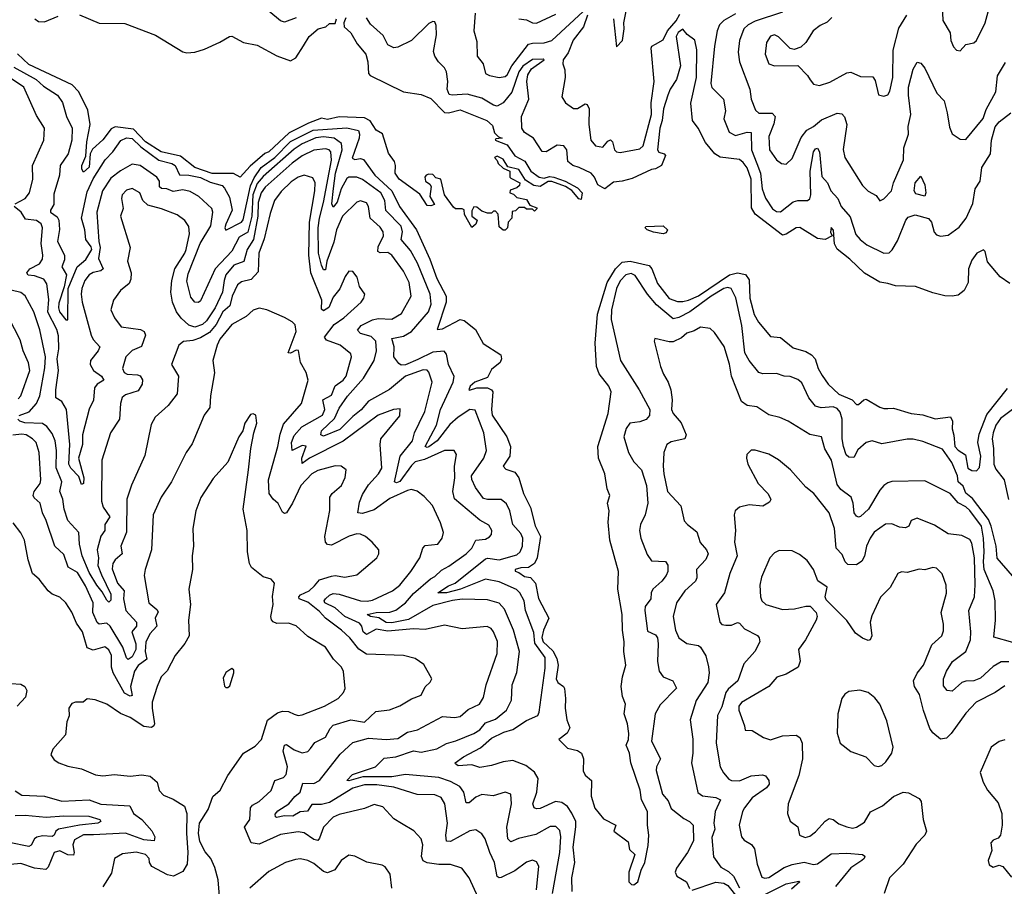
# Model space of a CAD drawing. Extents: x 1552033 to 1694788, y 811965 to 917215.
# Tile 339 of 632: x 1636169 to 1641212, y 883402 to 887841. Entities that reach past the tile are written whole.
import ezdxf

# ---------------------------------------------------------------- set-up
doc = ezdxf.new("R2010")
doc.units = 0

msp = doc.modelspace()

# ---------------------------------------------------------------- linework, layer by layer
at = {"layer": '0CON20XD'}
for points in [[(1641068.8, 887735), (1641114.3, 887825), (1641128.7, 887881.3), (1641179.4, 887955), (1641196.2, 887993.8), (1641200.3, 888025), (1641181.2, 888115), (1641185, 888131.9), (1641205, 888143.4), (1641255, 888127.1)], [(1637585, 887851.1), (1637525, 887828.1), (1637505, 887835.6), (1637395, 887925.4)], [(1636475, 887865.4), (1636575, 887823.8), (1636707.6, 887822.4), (1636865, 887761.5), (1637005, 887677.1), (1637025, 887672.2), (1637065, 887675.7), (1637115, 887690.8), (1637194.2, 887725.8), (1637244.1, 887755.9), (1637255, 887756.2), (1637314.2, 887724.2), (1637385, 887711.2), (1637485.8, 887655.8), (1637555, 887631.1), (1637583.6, 887646.4), (1637622.2, 887707.7), (1637650.8, 887755), (1637696.7, 887795), (1637736, 887804), (1637755, 887822.5), (1637785, 887822.5), (1637791.2, 887845)], [(1638500.9, 887875), (1638495.6, 887785), (1638509.5, 887729.5), (1638512.5, 887655), (1638542.5, 887615), (1638554, 887565), (1638575, 887555.8), (1638625, 887545.8), (1638655, 887550), (1638665, 887558.1), (1638689.1, 887605), (1638775, 887715.2), (1638795, 887721.6), (1638855, 887723.1), (1638895, 887734.3), (1639055, 887883.9)], [(1638725, 887845.7), (1638765, 887841.1), (1638795, 887825.8), (1638815, 887824.2), (1638915, 887869.5)], [(1639076.2, 887865), (1639057.3, 887805), (1639004.1, 887735.9), (1638977.7, 887672.3), (1638952.5, 887635), (1638950, 887615), (1638960.9, 887585), (1638962.5, 887545), (1638945.8, 887445.8), (1638963.8, 887415), (1639005.6, 887385.6), (1639025, 887385.6), (1639065, 887410.6), (1639075, 887407.5), (1639086.1, 887385), (1639083.8, 887305), (1639093.3, 887225), (1639118.6, 887195), (1639155, 887188.8), (1639181.4, 887218.6), (1639195, 887225.7), (1639205, 887215.8), (1639215.8, 887175), (1639225.2, 887165.2), (1639245, 887161.5), (1639345, 887180), (1639362.1, 887195), (1639404.7, 887355), (1639403.4, 887415), (1639418.8, 887525), (1639402.4, 887695), (1639406.5, 887705), (1639425, 887716.8), (1639465, 887738.5), (1639487, 887785), (1639530.6, 887835), (1639550.2, 887869.8)], [(1639209.5, 887845), (1639225, 887702.5), (1639255.7, 887734.3), (1639265.6, 887795), (1639262.9, 887825), (1639274.4, 887885)], [(1639835, 887871.8), (1639775, 887838), (1639752.4, 887815), (1639741.2, 887785), (1639727.5, 887705), (1639708.2, 887515), (1639714.7, 887494.7), (1639773.8, 887435), (1639783.1, 887375), (1639775.7, 887334.3), (1639803.3, 887265), (1639835, 887248.7), (1639895, 887265.2), (1639915, 887262.9), (1639916.2, 887175), (1639944.7, 887105.3), (1639962.9, 887055), (1639972, 886975), (1639988, 886928), (1640025, 886873.1), (1640045, 886858.7), (1640065, 886856.9), (1640130.9, 886909.1), (1640155, 886915.4), (1640204.4, 886915.6), (1640216.2, 886923.8), (1640220.4, 886945), (1640217.1, 887065), (1640234.6, 887165), (1640245, 887179.6), (1640255, 887182.6), (1640265.1, 887165.1), (1640277.5, 887037.5), (1640306, 887006), (1640322.7, 886965), (1640359.7, 886925), (1640376.2, 886885), (1640422.1, 886832.1), (1640451.8, 886741.8), (1640473.5, 886715), (1640508.1, 886688.1), (1640595, 886645.5), (1640622.9, 886647.1), (1640637.8, 886662.2), (1640665, 886707.8), (1640707.5, 886815), (1640719.3, 886829.3), (1640755, 886841.2), (1640822.9, 886822.9), (1640838.2, 886805), (1640853.4, 886753.4), (1640865, 886740), (1640885, 886732), (1640925, 886738), (1640980.8, 886779.2), (1641016.7, 886825), (1641050.5, 886899.5), (1641062.8, 886975), (1641088.3, 887015), (1641096.1, 887085), (1641141.5, 887155), (1641146.8, 887225), (1641165, 887292.1), (1641185, 887318.8), (1641246, 887364)], [(1640075, 887880), (1639935, 887833.9), (1639899.5, 887815), (1639877.1, 887795), (1639855.3, 887735), (1639848.7, 887675), (1639855.9, 887625), (1639908.7, 887485), (1639915.4, 887435), (1639937.5, 887377.5), (1639955, 887363.3), (1640022.9, 887362.9), (1640037.5, 887345), (1640031.7, 887308.3), (1640005, 887242.5), (1640009.6, 887175), (1640045, 887122.9), (1640070, 887105), (1640095, 887101.4), (1640125, 887130), (1640172.1, 887237.9), (1640201.1, 887275), (1640235, 887294.2), (1640275, 887328), (1640355, 887362.1), (1640379.3, 887359.3), (1640394.1, 887344.1), (1640405.9, 887305), (1640386.3, 887176.3), (1640395.5, 887135.5), (1640485, 886991.9), (1640515, 886962.9), (1640555, 886940.8), (1640575, 886914), (1640595, 886923.5), (1640633.6, 886965), (1640644.6, 887005), (1640695, 887123.8), (1640697.8, 887185), (1640721.9, 887255), (1640720, 887295), (1640733.6, 887355), (1640720.9, 887455), (1640721.7, 887495), (1640745, 887587.5), (1640765, 887623.3), (1640785, 887618), (1640805, 887592.9), (1640866.7, 887465), (1640903.1, 887425), (1640920, 887365), (1640930.5, 887290.5), (1640945, 887256.7), (1640985, 887230), (1641015, 887227.5), (1641104.2, 887335), (1641119.5, 887380.5), (1641168.1, 887471.9), (1641176.7, 887553.3), (1641218.3, 887621.7)], [(1640327.7, 887852.3), (1640305, 887827.9), (1640268.8, 887811.2), (1640232.9, 887785), (1640195, 887724.2), (1640169.8, 887700.2), (1640135, 887689.2), (1640115, 887694.2), (1640055, 887754.3), (1640035, 887764.4), (1640015, 887756.7), (1639993.8, 887725), (1639986.2, 887665), (1640005, 887615.8), (1640034.4, 887604.4), (1640155, 887606), (1640203.8, 887555), (1640217, 887533), (1640235, 887511.2), (1640265, 887503.8), (1640318.5, 887521.5), (1640405, 887569.2), (1640425, 887572.2), (1640475, 887550.9), (1640538.6, 887548.6), (1640550, 887530), (1640566.7, 887456.7), (1640595, 887448.8), (1640615, 887456.2), (1640625.6, 887475), (1640640.8, 887545), (1640643.1, 887685), (1640672.5, 887797.5), (1640712.2, 887865)], [(1640893.8, 887913.8), (1640897.1, 887837.1), (1640933.9, 887773.9), (1640938.8, 887735), (1640951.7, 887701.7), (1640966.7, 887685), (1640985, 887682.5), (1641015, 887713.8), (1641055, 887722.5), (1641068.8, 887735)], [(1637838.8, 887851.2), (1637828.6, 887825), (1637830, 887805), (1637865, 887774), (1637896.9, 887716.9), (1637941.1, 887665), (1637951.8, 887625), (1637955.6, 887565.6), (1637963.8, 887555), (1638135, 887472), (1638225, 887458.9), (1638275, 887437.8), (1638345, 887366.8), (1638365.5, 887364.5), (1638425, 887379.4), (1638561.2, 887325), (1638590, 887300), (1638601.2, 887261.2), (1638621.7, 887241.7), (1638640, 887235), (1638608.3, 887231.7), (1638603.3, 887225), (1638665, 887200), (1638704.8, 887144.8), (1638756.8, 887116.8), (1638786.4, 887065), (1638829.4, 887035), (1638855, 887030), (1638882, 887038), (1638904.2, 887035), (1638963.3, 887015), (1639025, 886980.9), (1639048.9, 886955), (1639045, 886920), (1639032.9, 886922.9), (1638996.2, 886966.2), (1638965, 886987.5), (1638895, 887012.4), (1638875, 887012.7), (1638835, 886986.6), (1638801.7, 886991.7), (1638759.7, 887019.7), (1638725, 887074), (1638668.3, 887088.3), (1638645, 887126.7), (1638615, 887142.5), (1638600, 887135), (1638615, 887120), (1638620, 887105), (1638645, 887080), (1638680, 887065), (1638680, 887035), (1638685, 887030), (1638730, 887005), (1638728.3, 886991.7), (1638715, 886980), (1638681.7, 886968.3), (1638680, 886955), (1638698.3, 886948.3), (1638715, 886930), (1638765, 886920), (1638781.7, 886891.7), (1638818.3, 886878.3), (1638818.3, 886871.7), (1638805, 886860), (1638795, 886870), (1638765, 886870), (1638755, 886880), (1638725, 886880), (1638708.3, 886861.7), (1638691.7, 886858.3), (1638690, 886825), (1638670, 886805), (1638667.5, 886775), (1638655, 886762.5), (1638645, 886762.5), (1638625, 886780), (1638620, 886845), (1638605, 886860), (1638595, 886860), (1638585, 886850), (1638565, 886850), (1638535, 886860), (1638510.7, 886880.7), (1638495, 886883.3), (1638485, 886862.5), (1638484.5, 886834.5), (1638511.2, 886815), (1638505, 886793.3), (1638485, 886777.5), (1638447.1, 886842.9), (1638445, 886867.1), (1638435, 886872.9), (1638401.7, 886871.7), (1638390.9, 886880.9), (1638343.8, 886945), (1638325, 887023.8), (1638300.9, 887030.9), (1638285, 887048), (1638265, 887050), (1638250, 887045), (1638243.3, 887035), (1638247.5, 887015), (1638269.5, 886999.5), (1638276.1, 886986.1), (1638270, 886935), (1638292.5, 886895), (1638275, 886888.6), (1638255, 886890), (1638217.4, 886947.4), (1638111.9, 887025), (1638091.4, 887055), (1638094, 887095), (1638089.2, 887115), (1638058.3, 887158.3), (1638026.2, 887256.2), (1637995.2, 887275.2), (1637963, 887323), (1637935, 887338), (1637805, 887343), (1637745, 887330), (1637715, 887336.2), (1637648.5, 887311.5), (1637548.6, 887261.4), (1637445, 887165.2), (1637425, 887156.2), (1637349.5, 887090.5), (1637297.5, 887035), (1637264.3, 887054.3), (1637155, 887053.2), (1637065.7, 887085), (1636992.9, 887142.9), (1636893.1, 887165), (1636812.7, 887215), (1636751.2, 887281.2), (1636657.9, 887292.1), (1636637.5, 887282.5), (1636595, 887226.4), (1636541.9, 887178.1), (1636530.4, 887155), (1636525, 887085.7), (1636495, 887060), (1636487.1, 887075), (1636486.7, 887095), (1636506.9, 887143.1), (1636512.2, 887215), (1636530.4, 887305), (1636518.5, 887378.5), (1636472.2, 887472.2), (1636437.4, 887507.4), (1636215, 887611.7), (1636156.7, 887666.7)], [(1636245.4, 887845), (1636265, 887831.8), (1636295, 887830.3), (1636365, 887859.5)], [(1641239.7, 886489.7), (1641191.2, 886525), (1641125, 886601.2), (1641113.9, 886653.9), (1641105, 886662.5), (1641072, 886645), (1641045, 886610), (1641028.9, 886565), (1641027.5, 886495), (1641006.3, 886453.7), (1640975, 886431.1), (1640945, 886424.7), (1640906.6, 886426.6), (1640845, 886441.4), (1640757.5, 886475), (1640655, 886478), (1640615, 886489.4), (1640575, 886497.3), (1640495, 886542.4), (1640421.2, 886615), (1640355.3, 886665.3), (1640342.4, 886692.4), (1640336.2, 886763.8), (1640325, 886776.7), (1640322.5, 886752.5), (1640330, 886735), (1640295, 886715.5), (1640255, 886720.9), (1640165, 886777.1), (1640145, 886774.6), (1640095, 886742.2), (1640075, 886737.8), (1639935.7, 886845), (1639916.8, 886876.8), (1639914.6, 887024.6), (1639895, 887083.2), (1639875, 887110.3), (1639855, 887124.7), (1639756.5, 887136.5), (1639728.9, 887155), (1639682.2, 887212.2), (1639644.4, 887285), (1639615.3, 887325), (1639606.9, 887413.1), (1639635.2, 887545.2), (1639637.5, 887687.5), (1639627, 887737), (1639587.5, 887765), (1639565, 887792.5), (1639541.4, 887775), (1639530.5, 887755), (1639553.1, 887605), (1639532.5, 887535), (1639500.4, 887485), (1639488.7, 887455), (1639466.9, 887385), (1639459.9, 887325), (1639447.5, 887285), (1639436.2, 887175), (1639443, 887163), (1639470.5, 887155), (1639475.9, 887145), (1639456.5, 887095), (1639425, 887076.7), (1639405, 887074.5), (1639305, 887027.9), (1639255, 887014), (1639210.4, 887009.6), (1639165, 886975.7), (1639129.2, 886995), (1639112.5, 887035), (1639095, 887055.8), (1639035, 887083.9), (1639001.4, 887095), (1638975.5, 887115), (1638971.1, 887175), (1638955.7, 887195), (1638921.9, 887198.1), (1638865.8, 887165), (1638845, 887166.7), (1638800.4, 887235), (1638755, 887263.1), (1638741, 887285), (1638739, 887345), (1638777.2, 887435), (1638766.8, 887525), (1638771.4, 887558.6), (1638790.7, 887589.3), (1638854.3, 887635), (1638849.5, 887639.5), (1638795, 887636.8), (1638745, 887602.5), (1638725, 887574), (1638689.4, 887470.6), (1638645.1, 887414.9), (1638615, 887398.5), (1638595, 887403.6), (1638535, 887439.8), (1638460.1, 887460.1), (1638383.9, 887453.9), (1638368.7, 887458.7), (1638358, 887485), (1638362.3, 887525), (1638355.6, 887575), (1638345.4, 887595.4), (1638314.2, 887625), (1638294.5, 887654.5), (1638287.8, 887677.8), (1638303.7, 887763.7), (1638302.4, 887812.4), (1638295, 887830), (1638285, 887831.9), (1638265, 887822.1), (1638175, 887735.3), (1638105, 887700.6), (1638085, 887696.9), (1638055, 887713.1), (1638029.8, 887759.8), (1637965, 887817.8), (1637945, 887851.4)], [(1636145, 886898.7), (1636196.9, 886925), (1636218.8, 886955), (1636236.1, 887025), (1636233.9, 887095), (1636292.7, 887225), (1636296.1, 887286.1), (1636255, 887350.8), (1636189.7, 887495), (1636015, 887611)], [(1636138.9, 887598.9), (1636252.5, 887535), (1636290.2, 887500.2), (1636361.8, 887455), (1636387.9, 887417.9), (1636408.9, 887345), (1636437.2, 887285), (1636435.9, 887224.1), (1636416.2, 887155), (1636376.4, 887095), (1636373, 887045), (1636342.7, 886947.3), (1636342.8, 886895), (1636326.7, 886865), (1636326.7, 886855), (1636361.1, 886831.1), (1636369.8, 886815), (1636372.7, 886767.3), (1636361.9, 886705), (1636399, 886635), (1636398.6, 886611.4), (1636384.5, 886575), (1636409, 886535), (1636397, 886473), (1636369.3, 886389.3)], [(1636369.3, 886389.3), (1636366.9, 886365), (1636372.3, 886345), (1636405, 886304.4), (1636415.4, 886304.6), (1636416.6, 886465), (1636462.7, 886575), (1636507.6, 886612.4), (1636537.8, 886665), (1636535, 886678.6), (1636507.9, 886715), (1636502.9, 886765), (1636486.1, 886825), (1636515, 886959.1), (1636545, 887026.3), (1636606.4, 887123.6), (1636645.5, 887164.5), (1636687.3, 887222.7), (1636715, 887235.6), (1636745, 887233.6), (1636789.5, 887189.5), (1636881.3, 887121.3), (1636948.5, 887105), (1636965, 887095.2), (1636986.5, 887046.5), (1637035, 887045.8), (1637095, 887033.8), (1637145, 887009.7), (1637205, 886991.4), (1637218.4, 886978.4), (1637243.1, 886933.1), (1637256.6, 886865), (1637224, 886794), (1637220, 886775), (1637225, 886762.9), (1637304.7, 886805), (1637314.1, 886815.9), (1637350.1, 886989.9), (1637369, 887031), (1637405, 887083.4), (1637475.9, 887135), (1637555, 887216.9), (1637671.9, 887275), (1637845, 887287.5), (1637903.7, 887273.7), (1637909.6, 887255), (1637906.8, 887235), (1637871.8, 887131.8), (1637885, 887125.8), (1637915, 887130.4), (1637928.9, 887125), (1637987.6, 887045), (1638074.4, 886965), (1638114.4, 886885), (1638201.9, 886765), (1638269.3, 886615), (1638306.1, 886515), (1638353.8, 886425), (1638353.5, 886395), (1638307.5, 886255), (1638335, 886258.7), (1638425, 886305.6), (1638445, 886301.1), (1638503.9, 886253.9), (1638542.4, 886182.4), (1638633.4, 886125), (1638637, 886105), (1638629.4, 886085), (1638585, 886048.9), (1638565, 886008.2), (1638499.1, 885985), (1638476.7, 885965), (1638468.8, 885945), (1638472.9, 885942.9), (1638510.6, 885955), (1638565, 885954.8), (1638585, 885945.8), (1638591.6, 885935), (1638584.8, 885844.8), (1638588.9, 885815), (1638663.1, 885705), (1638682.8, 885655), (1638678.6, 885605), (1638644.5, 885555), (1638658.3, 885538.3), (1638705, 885522.9), (1638725, 885494.5), (1638750, 885415), (1638785, 885342.2), (1638809.5, 885249.5), (1638835.7, 885195), (1638820, 885085), (1638805, 885056.3), (1638775, 885035.2), (1638735.9, 885034.1), (1638705.7, 885025), (1638705.8, 885015.8), (1638725, 885010.2), (1638755, 884989.8), (1638785, 884984.8), (1638810.8, 884955), (1638826.7, 884876.7), (1638879.4, 884775), (1638852, 884715), (1638842.9, 884677.1), (1638850.5, 884655), (1638899, 884609), (1638919.8, 884569.8), (1638926.6, 884535), (1638916.6, 884465), (1638925, 884445.9), (1638954.2, 884425), (1638958.7, 884415), (1638964.8, 884365), (1638962.2, 884315), (1638971, 884255), (1638986.5, 884213.5), (1638973.4, 884186.6), (1638930, 884155), (1638975, 884109.4), (1639025, 884098.1), (1639045.8, 884085), (1639055.8, 884055), (1639054.2, 883994.2), (1639065, 883972.5), (1639096.7, 883945), (1639096.4, 883863.6), (1639115, 883802.5), (1639158.3, 883748.3), (1639222.5, 883715), (1639212.5, 883685), (1639285, 883630), (1639291.7, 883591.7), (1639320, 883565), (1639289.1, 883475), (1639288.9, 883425), (1639302.3, 883412.3), (1639315, 883410.5), (1639334.6, 883425.4), (1639351.5, 883485), (1639371.5, 883525), (1639388.3, 883611.8), (1639391.8, 883665), (1639384.3, 883715), (1639384, 883785), (1639353.9, 883845), (1639347.4, 883895), (1639299.4, 884035), (1639292.3, 884085), (1639275.9, 884125), (1639287.1, 884155), (1639288.4, 884185), (1639281.2, 884235), (1639265.5, 884285), (1639271.1, 884335), (1639257.1, 884375), (1639249.2, 884425), (1639255.6, 884475), (1639272.5, 884535), (1639263.8, 884605), (1639265.6, 884654.4), (1639256.1, 884715), (1639255.3, 884795), (1639231.8, 884925), (1639236.5, 885015), (1639192.1, 885175), (1639182.4, 885267.6), (1639187.9, 885325), (1639179.1, 885365), (1639191.9, 885405), (1639177.7, 885437.7), (1639166.2, 885515), (1639134.2, 885595), (1639129.8, 885655), (1639182.7, 885825), (1639198.2, 885935), (1639186.2, 885965), (1639137.6, 886027.6), (1639122.3, 886065), (1639116.3, 886185), (1639127.7, 886332.3), (1639177.9, 886495), (1639220.8, 886565), (1639255, 886599.9), (1639295, 886604.9), (1639392.6, 886582.6), (1639406, 886566), (1639435, 886489.7), (1639495, 886413.1), (1639538.5, 886398.5), (1639565, 886397.5), (1639595, 886404.1), (1639645, 886427.3), (1639805, 886534.9), (1639845, 886544.2), (1639886.3, 886536.3), (1639905, 886508), (1639909.2, 886415), (1639931.3, 886331.3), (1639952.6, 886292.6), (1640015, 886217.8), (1640065, 886213.3), (1640130.1, 886160.1), (1640195, 886141.9), (1640225, 886124), (1640243.5, 886103.5), (1640258.7, 886055), (1640278.3, 886018.3), (1640310, 885975), (1640365, 885923.9), (1640432.5, 885895), (1640455, 885870), (1640465, 885870.8), (1640492, 885895), (1640505, 885897.3), (1640575, 885856.2), (1640595, 885849.1), (1640615, 885850.4), (1640645, 885851.8), (1640735, 885823.6), (1640795, 885817.3), (1640857.7, 885797.7), (1640936.3, 885806.3), (1640947.3, 885785), (1640944.6, 885745), (1640954, 885714), (1640958.4, 885655), (1640975, 885636.7), (1641012.9, 885612.9), (1641025, 885544.4), (1641045, 885531.4), (1641069.3, 885530.7), (1641085, 885547.5), (1641092.2, 885605), (1641076.4, 885675), (1641082.3, 885717.7), (1641121.7, 885818.3), (1641227.6, 885952.4)], [(1638998.4, 883375), (1638996, 883445), (1639012.8, 883525), (1639003.5, 883603.5), (1639017.2, 883707.2), (1639016.4, 883735), (1638997.3, 883777.3), (1638975, 883810.9), (1638945, 883831.4), (1638912.6, 883837.4), (1638835, 883801.5), (1638815, 883798.9), (1638804.1, 883804.1), (1638797.7, 883825), (1638818.2, 883885), (1638823.6, 883955), (1638806.3, 883986.3), (1638761, 884021), (1638695, 884046.1), (1638645, 884040.7), (1638585, 884021.2), (1638525, 884011.5), (1638483.9, 884023.9), (1638415, 884019.6), (1638400.3, 884030.3), (1638399.4, 884035), (1638441.5, 884065), (1638529, 884111), (1638585, 884160.7), (1638648.6, 884191.4), (1638695, 884205.5), (1638765, 884252.1), (1638822, 884278), (1638829.3, 884295), (1638859.5, 884519.5), (1638860, 884575), (1638807.2, 884647.2), (1638801.7, 884701.7), (1638760, 884815), (1638751.8, 884865), (1638730, 884905), (1638712.5, 884922.5), (1638625, 884962.4), (1638555, 884974.8), (1638426.1, 884925), (1638355, 884905.3), (1638310.8, 884905), (1638365, 884940.8), (1638399.2, 884955), (1638555, 885079.6), (1638566.7, 885083.3), (1638625, 885075.2), (1638715, 885100.9), (1638731.8, 885115), (1638744.7, 885145), (1638745, 885186), (1638735, 885209.5), (1638695.3, 885255), (1638678.6, 885325), (1638662.1, 885362.1), (1638635, 885384.1), (1638565, 885383.3), (1638545, 885389.2), (1638503.9, 885445), (1638485, 885486), (1638482, 885505), (1638545.8, 885595), (1638560, 885635), (1638546.6, 885725), (1638501.2, 885841.2), (1638475, 885844.1), (1638415, 885804.7), (1638371.5, 885768.5), (1638306.3, 885685), (1638265, 885653.8), (1638255, 885649.3), (1638245.6, 885655), (1638303.1, 885765), (1638324.8, 885845), (1638389.4, 885985), (1638394.2, 886014.2), (1638365, 886076), (1638355, 886128), (1638343.7, 886143.7), (1638285, 886137.6), (1638208.4, 886101.6), (1638145, 886074), (1638122.3, 886072.3), (1638110, 886080), (1638084.4, 886114.4), (1638087.5, 886165), (1638075, 886208), (1638135, 886219.8), (1638175, 886244.3), (1638263.2, 886345), (1638276.2, 886385), (1638271.1, 886435), (1638206.3, 886595), (1638169.9, 886659.9), (1638123.2, 886715), (1638129.8, 886755), (1638123.3, 886783.3), (1638044, 886864), (1638039.1, 886915), (1638018.1, 886955), (1637925, 887023.2), (1637895, 887033.9), (1637855, 887034.2), (1637845, 887027.3), (1637814.9, 886975), (1637795, 886906), (1637775, 886880.5), (1637767.7, 886897.7), (1637776.6, 886976.6), (1637787.1, 887055), (1637820.6, 887175), (1637817.7, 887207.7), (1637779.1, 887235), (1637725, 887241.6), (1637685, 887236.1), (1637615, 887206.2), (1637575, 887178.7), (1637415, 887038.9), (1637385, 887001.7), (1637362.5, 886945), (1637357.9, 886835), (1637337.7, 886752.3), (1637292.1, 886727.9), (1637255, 886655.3), (1637170, 886565), (1637095, 886400.6), (1637085, 886393.3), (1637065, 886394.4), (1637045, 886420), (1637025, 886502.5), (1637030.8, 886539.2), (1637092.9, 886695), (1637146.9, 886785), (1637157.5, 886855), (1637152.9, 886875), (1637086.7, 886935), (1637041.5, 886961.5), (1637005, 886969.2), (1636955, 886962), (1636923.1, 886975), (1636895, 886977.3), (1636884.8, 886985), (1636884.2, 887015), (1636871.5, 887035), (1636785, 887095.3), (1636745, 887102), (1636685, 887067.9), (1636635, 887028.8), (1636592.2, 886965), (1636563.6, 886855), (1636573.5, 886705), (1636581.6, 886675), (1636572.4, 886617.6), (1636596.6, 886565), (1636584.8, 886555.2), (1636545, 886546.5), (1636525, 886534.7), (1636501.6, 886505), (1636487.5, 886465), (1636483.8, 886435), (1636488.8, 886395), (1636534.8, 886224.8), (1636545, 886203.5), (1636579.6, 886165), (1636571.1, 886145), (1636532.2, 886095), (1636528.8, 886075), (1636547.1, 886045), (1636587.8, 886015), (1636599.2, 885995), (1636565.5, 885975), (1636552.2, 885955), (1636547, 885893), (1636523.7, 885846.3), (1636490.9, 885715), (1636491, 885665), (1636470.7, 885595), (1636497.6, 885495), (1636496.3, 885465), (1636485, 885460), (1636470.8, 885500.8), (1636430.4, 885545), (1636420.3, 885565), (1636425.4, 885664.6), (1636408.1, 885845), (1636384.6, 885885), (1636353.3, 885905), (1636353.9, 885945), (1636367, 886045), (1636361.1, 886105), (1636368.4, 886155), (1636367.2, 886222.8), (1636358.1, 886255), (1636313.4, 886343.4), (1636318.4, 886408.4), (1636308.1, 886488.1), (1636291.8, 886511.8), (1636245, 886528.8), (1636212, 886532), (1636204.7, 886544.7), (1636220, 886565), (1636269.9, 886590.1), (1636285.3, 886615), (1636288, 886635), (1636278.1, 886695), (1636286.3, 886775), (1636278.7, 886795), (1636255, 886812), (1636198.8, 886818.8), (1636177, 886855), (1636140.3, 886885)], [(1638898.3, 883365), (1638935.7, 883575), (1638940.8, 883655), (1638935, 883687.5), (1638915, 883708.8), (1638885, 883708.2), (1638811.8, 883668.2), (1638723.2, 883646.8), (1638685, 883629.4), (1638668.9, 883645), (1638664.6, 883705), (1638688.5, 883825), (1638684.2, 883874.2), (1638655, 883884.4), (1638594.6, 883865.4), (1638535, 883871.8), (1638505, 883858.8), (1638470.3, 883830.3), (1638455, 883829.2), (1638443.3, 883885), (1638423, 883913), (1638375, 883938.7), (1638315, 883959.5), (1638145, 883975.7), (1638075, 883962.3), (1637926.1, 883963.9), (1637855, 883942.3), (1637844.5, 883945), (1637873.5, 883975), (1637991.1, 884015), (1638035, 884058.8), (1638095, 884065.2), (1638185, 884095.9), (1638225, 884090.2), (1638305, 884106.7), (1638355, 884133.8), (1638403.3, 884146.7), (1638495, 884184.3), (1638525, 884203.5), (1638555, 884239.5), (1638605, 884257.9), (1638662.7, 884305), (1638687.1, 884355), (1638690.9, 884435), (1638715, 884496.7), (1638728.1, 884605), (1638697.5, 884715), (1638652.2, 884822.2), (1638625, 884853.2), (1638565, 884869.4), (1638435, 884872.5), (1638386.1, 884866.1), (1638285, 884841.1), (1638160.2, 884769.8), (1638075, 884751.5), (1638045, 884754), (1638007.7, 884777.7), (1637965, 884784.8), (1637949.2, 884795), (1637995, 884805.7), (1638065, 884807.3), (1638095, 884816.3), (1638144.7, 884855), (1638185, 884901.9), (1638272.5, 884977.5), (1638295, 884989.1), (1638328.4, 885021.6), (1638367.5, 885042.5), (1638454.8, 885105.2), (1638483.8, 885135), (1638505, 885175.5), (1638555, 885180.9), (1638575, 885191.9), (1638585.5, 885205), (1638587.3, 885225), (1638571.7, 885251.7), (1638525, 885278.5), (1638396.4, 885386.4), (1638387, 885425), (1638397.4, 885495), (1638395.3, 885555), (1638405.5, 885615), (1638394.5, 885634.5), (1638345, 885635.3), (1638241.3, 885588.7), (1638195, 885576.7), (1638175, 885558.5), (1638115, 885475.7), (1638099.4, 885469.4), (1638089.1, 885475), (1638117.2, 885605), (1638181.2, 885685), (1638190.8, 885725), (1638215.5, 885775.5), (1638244.3, 885835), (1638280.9, 885985), (1638265, 886035.6), (1638255, 886046.2), (1638235, 886048.6), (1638145, 886016.1), (1638062.1, 885947.9), (1637955, 885888), (1637917.1, 885842.9), (1637875, 885809.4), (1637808.5, 885741.5), (1637725, 885708.2), (1637711.3, 885715), (1637714.7, 885735), (1637781.8, 885798.2), (1637805, 885850.9), (1637847.7, 885912.3), (1637929, 886005), (1637983.9, 886095), (1637996.1, 886145), (1637992.9, 886195), (1637968.9, 886218.9), (1637914.6, 886234.6), (1637899.6, 886250.4), (1637918.2, 886275), (1637975, 886303.6), (1638005, 886310), (1638075, 886306.6), (1638125, 886336.7), (1638174.6, 886425), (1638162.9, 886495), (1638135, 886553.6), (1638075, 886635.4), (1638055, 886648.8), (1638015, 886646.7), (1638003.5, 886653.5), (1638005, 886677.8), (1638031.8, 886735), (1638030.3, 886755), (1638015, 886778.9), (1637963.4, 886825), (1637955.3, 886885.3), (1637945, 886902.9), (1637915, 886913.1), (1637895, 886906.9), (1637821.8, 886835), (1637790.8, 886765), (1637777.8, 886702.2), (1637741.5, 886605), (1637735, 886560), (1637725, 886560), (1637713.8, 886583.8), (1637699, 886645), (1637698.1, 886775), (1637704.5, 886825.5), (1637725, 886905.6), (1637765, 887121.4), (1637762.5, 887165), (1637753.8, 887175), (1637735, 887180.7), (1637675, 887173.2), (1637615, 887144.8), (1637565, 887107.1), (1637426.1, 886983.9), (1637405.7, 886955), (1637390.1, 886905), (1637388.5, 886835), (1637366.9, 886715), (1637334.2, 886665), (1637316.4, 886603.6), (1637265, 886583.6), (1637224.9, 886535.1), (1637215.2, 886505), (1637208.2, 886445), (1637169.3, 886365), (1637125, 886299.5), (1637105, 886280), (1637065, 886266.5), (1637035.8, 886275.8), (1636995, 886312.1), (1636971.9, 886345), (1636952.2, 886395), (1636943, 886445), (1636947.7, 886505), (1636962.8, 886565), (1637014.4, 886645), (1637020.8, 886665), (1637039.2, 886745), (1637035, 886782.5), (1637013.7, 886813.6), (1636975, 886841.5), (1636895, 886872.1), (1636825, 886890.9), (1636800, 886915), (1636784.4, 886955), (1636745, 886976.2), (1636715, 886968.8), (1636692.7, 886945), (1636690, 886925), (1636697.9, 886875), (1636685.5, 886834.5), (1636735.3, 886675), (1636720.9, 886605), (1636738.9, 886545), (1636737.6, 886512.4), (1636729.7, 886490.2), (1636685.6, 886455), (1636648.5, 886405), (1636635.6, 886355), (1636655, 886314.2), (1636688.9, 886268.9), (1636788, 886255), (1636806.7, 886245), (1636812.9, 886225), (1636792.9, 886167.1), (1636745, 886146.2), (1636713.1, 886115), (1636695.6, 886055), (1636704.4, 886035), (1636720, 886025), (1636772.8, 886022.8), (1636786.3, 886016.3), (1636796.9, 885996.9), (1636795.8, 885974.2), (1636775, 885941.1), (1636710, 885920), (1636694, 885906), (1636685.7, 885875), (1636679.7, 885795), (1636633.6, 885725), (1636588.9, 885585), (1636587.7, 885375), (1636596.2, 885345), (1636630.3, 885295), (1636605.3, 885255), (1636604.3, 885225), (1636585, 885195.4), (1636564.9, 885125.1), (1636572.2, 885085), (1636568.8, 885045), (1636587.9, 884997.9), (1636635, 884898.5), (1636635, 884867.5), (1636625, 884858.5), (1636615, 884868), (1636591.5, 884911.5), (1636563.3, 884945), (1636525, 885009.5), (1636488, 885095), (1636475.6, 885155), (1636471.8, 885215), (1636415.8, 885275.8), (1636396.9, 885335), (1636389.6, 885385), (1636373.8, 885425), (1636384.2, 885475), (1636355.9, 885545.9), (1636357.7, 885635), (1636350.4, 885685), (1636335, 885721.1), (1636307.7, 885757.7), (1636285, 885773), (1636195, 885776.5), (1636168.8, 885785), (1636158.5, 885795)], [(1638815.8, 883385), (1638826.9, 883505), (1638815, 883527.1), (1638795, 883536.5), (1638765, 883526.2), (1638705, 883481.9), (1638635, 883447.7), (1638625, 883445.6), (1638615, 883452), (1638601.4, 883525), (1638576, 883576), (1638552.3, 883645), (1638535, 883670.6), (1638505, 883691.5), (1638475, 883686.7), (1638375, 883632.4), (1638355, 883634.2), (1638352.2, 883665), (1638359.7, 883725), (1638346.7, 883825), (1638326.9, 883856.9), (1638295, 883871.5), (1638205, 883873.3), (1638085, 883911), (1637997.9, 883922.1), (1637935, 883922.7), (1637875, 883904.9), (1637755, 883832.2), (1637715, 883821.3), (1637665, 883821.5), (1637642, 883788), (1637605, 883783.2), (1637567.7, 883762.3), (1637525, 883762.8), (1637484.7, 883754.7), (1637478.1, 883758.1), (1637477.6, 883772.4), (1637490.4, 883789.6), (1637547.2, 883825), (1637577.4, 883862.6), (1637604.7, 883885), (1637618.6, 883931.4), (1637675, 883929.1), (1637704.5, 883945), (1637810.8, 884079.1), (1637875, 884139.6), (1637955, 884160.5), (1638045.2, 884154.8), (1638105, 884158.8), (1638155, 884191.6), (1638206.6, 884203.4), (1638335, 884271.5), (1638395, 884267.5), (1638425, 884272.8), (1638465, 884308.5), (1638523.3, 884335), (1638545, 884370), (1638558.6, 884435), (1638614.7, 884595), (1638615.7, 884655.7), (1638596.1, 884706.1), (1638583.2, 884723.2), (1638562.4, 884732.4), (1638435, 884721.1), (1638345, 884740.4), (1638245, 884717.2), (1638185, 884721.8), (1638055, 884709.5), (1637995, 884720.2), (1637945, 884692.8), (1637928.1, 884705), (1637920.4, 884735), (1637909.4, 884749.4), (1637833.3, 884785), (1637785, 884828.1), (1637732.2, 884855), (1637728.2, 884865), (1637735.4, 884875), (1637755.6, 884894.4), (1637775, 884901.9), (1637805, 884898.3), (1637914.3, 884865), (1637947.6, 884862.4), (1637975, 884868.8), (1638077.8, 884915), (1638115, 884944.6), (1638172.2, 885015), (1638218.9, 885085), (1638233.3, 885135), (1638245, 885147.9), (1638310.8, 885155), (1638333.3, 885185), (1638339.1, 885215), (1638323.6, 885265), (1638283.5, 885353.5), (1638239.8, 885399.8), (1638205, 885425.6), (1638175, 885434.5), (1638155, 885429.6), (1638065, 885388), (1637985, 885331), (1637925, 885311.8), (1637900, 885315), (1637909.8, 885370.2), (1637925, 885409.5), (1637955, 885458.2), (1638005.9, 885515), (1638022.8, 885545), (1638015.4, 885665.4), (1638019.2, 885695), (1638115, 885812.5), (1638117.3, 885847.3), (1638083.3, 885845), (1638004.8, 885815.2), (1637825, 885682.2), (1637653.8, 885596.2), (1637615, 885568.9), (1637613, 885595), (1637636.1, 885656.1), (1637615, 885660), (1637565, 885634.3), (1637560.4, 885675), (1637575, 885712), (1637614.3, 885755.7), (1637720.5, 885815), (1637730.8, 885845), (1637720.8, 885895), (1637765, 885918), (1637784.4, 885965.6), (1637825.8, 885994.2), (1637840.6, 886015), (1637867.7, 886115), (1637865, 886130), (1637810, 886175), (1637739.5, 886199.5), (1637730, 886215), (1637780.2, 886279.8), (1637828.9, 886315), (1637917.1, 886395), (1637932, 886415), (1637936.7, 886435), (1637910, 886475), (1637897.7, 886522.3), (1637875, 886551.2), (1637855, 886553.3), (1637835, 886526.7), (1637807.6, 886462.4), (1637775, 886419.4), (1637752.1, 886367.9), (1637725, 886350), (1637715, 886359.2), (1637716.9, 886405), (1637660.4, 886545), (1637649.9, 886635), (1637653.8, 886805), (1637680.5, 886965), (1637682.1, 887005), (1637670.7, 887030.7), (1637625, 887044.7), (1637595, 887034.8), (1637559.6, 887010.4), (1637508.2, 886961.8), (1637473.7, 886915), (1637451.2, 886848.8), (1637420.5, 886719.5), (1637394.3, 886645), (1637390.6, 886549.4), (1637355, 886510.7), (1637305, 886498.2), (1637285, 886482.7), (1637257.4, 886425), (1637245.2, 886375), (1637209.6, 886345), (1637175, 886280.2), (1637140.1, 886239.9), (1637095, 886211), (1637055, 886198.3), (1637007.3, 886192.7), (1636984.2, 886175), (1636946, 886075), (1636982.2, 886015), (1636975.7, 885924.3), (1636930, 885865), (1636862.5, 885805), (1636842.6, 885767.4), (1636810.3, 885609.7), (1636742.2, 885457.8), (1636717.9, 885385), (1636716.5, 885216.5)], [(1640805, 886936.7), (1640758.8, 886948.8), (1640749.4, 886965), (1640755, 887006.2), (1640785, 887040), (1640805.5, 886995), (1640810.8, 886955), (1640805, 886936.7)], [(1639465, 886744.4), (1639415, 886752.5), (1639383.3, 886765), (1639372.9, 886775), (1639375, 886782.5), (1639465, 886784.6), (1639486.2, 886765), (1639480, 886750), (1639465, 886744.4)], [(1641253.5, 884993.5), (1641175, 885083.3), (1641170.5, 885145), (1641145, 885246.8), (1641130.6, 885280.6), (1641048.9, 885388.9), (1641015.7, 885415.7), (1641001.8, 885451.8), (1640975.9, 885475), (1640972.7, 885505), (1640942.5, 885572.5), (1640895, 885642.2), (1640795, 885681.1), (1640745, 885692.9), (1640715, 885692.5), (1640585, 885668.8), (1640535, 885684.5), (1640505, 885675.4), (1640461.9, 885638.1), (1640440.9, 885599.1), (1640415, 885600), (1640402.1, 885612.1), (1640388.4, 885655), (1640381.7, 885695), (1640381.1, 885795), (1640370.5, 885830.5), (1640355, 885850), (1640335, 885858.9), (1640273.7, 885853.7), (1640245, 885861.5), (1640210.7, 885905), (1640175, 885980.6), (1640155, 885998.2), (1640115, 886014.5), (1640085, 886016.2), (1640045, 886029.6), (1639975, 886028), (1639954.7, 886034.8), (1639905, 886095.7), (1639883.4, 886135), (1639867.6, 886275), (1639836, 886416), (1639813.1, 886465), (1639795, 886470), (1639775, 886464.1), (1639711, 886425), (1639602, 886345), (1639545, 886316), (1639515, 886309.3), (1639430.1, 886380.1), (1639385, 886434.6), (1639321.7, 886531.8), (1639300.9, 886540.9), (1639273.9, 886533.9), (1639245, 886504), (1639224.8, 886465), (1639200.2, 886355), (1639198.9, 886305), (1639245.3, 886095.3), (1639341.5, 885945), (1639396.7, 885845), (1639395, 885813.3), (1639377.2, 885792.8), (1639345, 885781.1), (1639293.8, 885775), (1639275, 885746.7), (1639263.6, 885705), (1639287.5, 885625), (1639315, 885576.9), (1639353.6, 885535), (1639378.8, 885455), (1639385.7, 885364.3), (1639372.7, 885305), (1639348.6, 885255), (1639342.9, 885225), (1639349.7, 885185), (1639382.4, 885102.4), (1639405, 885069.6), (1639475.7, 885065.7), (1639487.8, 885047.8), (1639487.9, 885015), (1639480, 884995), (1639458.5, 884965), (1639412.2, 884925), (1639403.5, 884905), (1639401.3, 884875), (1639372.9, 884835), (1639370, 884815), (1639385, 884710), (1639425, 884691.2), (1639435.4, 884675), (1639439.7, 884645), (1639436.2, 884553.8), (1639443.8, 884505), (1639465, 884475.5), (1639513.8, 884455), (1639532.5, 884417.5), (1639448.8, 884331.2), (1639423.1, 884285), (1639405.4, 884145.4), (1639451.5, 884055), (1639430.7, 884015), (1639428.7, 883995), (1639461.8, 883875), (1639490.6, 883840.6), (1639505, 883801.1), (1639570.4, 883750.4), (1639600, 883735)], [(1636165.8, 885814.2), (1636216.9, 885833.1), (1636254.8, 885875), (1636271, 885915), (1636297.7, 886057.7), (1636301.3, 886115), (1636272.3, 886252.3), (1636240.3, 886345), (1636197.4, 886427.4), (1636174.8, 886444.8), (1636125, 886455.8)], [(1637658.3, 884108.3), (1637680.8, 884139.3), (1637735, 884167.1), (1637758.6, 884211.4), (1637775, 884228.4), (1637865, 884255.3), (1637935, 884242.9), (1637992.7, 884297.3), (1638063.6, 884306.4), (1638115, 884326.9), (1638175, 884362.1), (1638225, 884381.1), (1638245, 884423.8), (1638271.8, 884448.2), (1638279.1, 884465), (1638238.9, 884538.9), (1638195, 884568.9), (1638135, 884585.4), (1637945, 884592.2), (1637906.5, 884616.5), (1637859.2, 884675), (1637816.9, 884715), (1637735.1, 884775.1), (1637705, 884810.8), (1637645, 884858.2), (1637600, 884875), (1637597.7, 884885), (1637607.7, 884895), (1637650.7, 884915), (1637678.3, 884941.7), (1637705, 884971.8), (1637765, 884991.6), (1637785, 884994), (1637834.5, 884985.5), (1637895, 884998.1), (1637998.8, 885085), (1638007.5, 885105), (1638007.5, 885125), (1637973.8, 885165), (1637939.2, 885195), (1637915, 885206.9), (1637895, 885207.5), (1637855.5, 885195.5), (1637765, 885150), (1637745, 885153.1), (1637734.7, 885164.7), (1637731, 885195), (1637757.8, 885327.8), (1637757.1, 885395), (1637770, 885415), (1637816.4, 885455), (1637835.9, 885495.9), (1637840.8, 885535), (1637815, 885554.4), (1637785, 885556.9), (1637695, 885532.5), (1637665, 885515.4), (1637609.2, 885455), (1637565.8, 885364.2), (1637535, 885315.7), (1637525, 885311.4), (1637515, 885318.8), (1637492.9, 885362.9), (1637466.2, 885385), (1637447.1, 885415), (1637442.9, 885485), (1637491.3, 885655), (1637502.2, 885717.8), (1637520.7, 885769.3), (1637612.5, 885875), (1637645.7, 885995), (1637635.7, 886035), (1637606.2, 886086.2), (1637597.1, 886147.1), (1637585, 886148.5), (1637555, 886133.5), (1637543.6, 886135), (1637584.5, 886244.5), (1637579.1, 886279.1), (1637565, 886294.2), (1637525.5, 886315.5), (1637435, 886355.7), (1637395, 886363.1), (1637365, 886352.9), (1637328.3, 886321.7), (1637255, 886279.5), (1637194.6, 886205), (1637180, 886175), (1637158.2, 886095), (1637167.2, 886032.8), (1637146.4, 885915), (1637142.2, 885855), (1637113.1, 885815), (1637051.8, 885668.2), (1637020.6, 885625), (1636945.5, 885475), (1636893.8, 885395), (1636851.8, 885305), (1636843.3, 885125), (1636810.5, 885025), (1636806.9, 884995), (1636830.4, 884855), (1636871, 884821), (1636877.9, 884807.9), (1636863.2, 884775), (1636871.8, 884735), (1636836, 884695), (1636815, 884652.9), (1636811.2, 884605), (1636819.3, 884565), (1636775, 884533.9), (1636756.7, 884505), (1636736.9, 884425), (1636745, 884380), (1636735, 884375.6), (1636705, 884391.8), (1636647.2, 884495), (1636639.6, 884525), (1636638.3, 884585), (1636625, 884613.5), (1636605, 884629.5), (1636545, 884612.6), (1636515, 884623.8), (1636490.7, 884705), (1636459.7, 884749.7), (1636436, 884806), (1636405, 884853.8), (1636375, 884884), (1636335, 884898.6), (1636314.3, 884915), (1636269.2, 884975), (1636234.4, 885005), (1636212.1, 885075), (1636193.6, 885175), (1636175, 885212.5), (1636134.4, 885265)], [(1636160, 885900), (1636175.3, 885915), (1636220.5, 886045), (1636213.8, 886083.8), (1636187.2, 886145), (1636171.2, 886201.2), (1636113.4, 886313.4)], [(1641255, 884651.9), (1641158.3, 884678.3), (1641167.3, 884765), (1641165.3, 884865), (1641155.2, 884915), (1641109.2, 885025), (1641104.6, 885064.6), (1641108.7, 885115), (1641105.5, 885185), (1641095, 885246.4), (1641035, 885327.8), (1641015, 885346.7), (1640976.2, 885366.2), (1640935, 885414.7), (1640805, 885479.1), (1640635, 885475.6), (1640615, 885469.4), (1640594, 885455), (1640575, 885431.2), (1640517.1, 885335), (1640475, 885296.9), (1640465, 885293.5), (1640455, 885298.5), (1640442.5, 885315), (1640438.1, 885365), (1640426.8, 885395), (1640375.4, 885435), (1640355, 885461.1), (1640327.4, 885585), (1640292.9, 885642.9), (1640275, 885704), (1640215, 885716.2), (1640105, 885784.5), (1640062.9, 885802.9), (1640005, 885816.9), (1639945, 885858.6), (1639895, 885865.6), (1639865.7, 885885), (1639815.3, 886015), (1639805, 886076.7), (1639776.8, 886166.8), (1639728.3, 886238.3), (1639705, 886260), (1639655, 886265.7), (1639623.1, 886246.9), (1639585.6, 886235), (1639558.4, 886211.6), (1639515, 886191.3), (1639495, 886190.7), (1639422.3, 886207.7), (1639418.8, 886195), (1639450.5, 886065), (1639465.5, 886025), (1639490.9, 885985), (1639503.8, 885945), (1639510.5, 885895), (1639506.9, 885845), (1639515.6, 885825), (1639556.5, 885776.5), (1639582.9, 885715), (1639575.4, 885694.6), (1639505, 885678.2), (1639482.7, 885665), (1639468.5, 885625), (1639464.7, 885555), (1639467.2, 885515), (1639486.5, 885425), (1639555, 885351.2), (1639572.5, 885275), (1639589.2, 885255), (1639637.7, 885217.7), (1639654.2, 885164.2), (1639687.1, 885125), (1639695.5, 885105), (1639683.4, 885076.6), (1639635.5, 885025), (1639637, 884983), (1639630.9, 884965), (1639575.5, 884915), (1639532.7, 884855), (1639515.3, 884785), (1639528.1, 884715), (1639544.8, 884674.8), (1639585, 884646.3), (1639645.3, 884635.3), (1639656.6, 884626.6), (1639683.5, 884583.5), (1639696.4, 884526.4), (1639700.2, 884495), (1639693.2, 884446.8), (1639633.5, 884353.5), (1639602.1, 884255), (1639616.1, 884156.1), (1639617.1, 884085), (1639610.3, 884035), (1639642.8, 883882.8), (1639665.5, 883865.5), (1639735, 883858), (1639757.8, 883845), (1639731.6, 883785), (1639724, 883725), (1639728.4, 883695), (1639713.1, 883653.1), (1639722.7, 883552.7), (1639760.5, 883500.5), (1639798.5, 883478.5), (1639824.7, 883454.7), (1639855, 883394.5)], [(1637192.3, 883352.3), (1637184.5, 883435.5), (1637167.9, 883497.9), (1637147.1, 883545), (1637118.9, 883578.9), (1637091.1, 883631.1), (1637084.4, 883675), (1637090.5, 883725), (1637134.6, 883795), (1637157.1, 883862.9), (1637195, 883895.6), (1637235, 883969.4), (1637315.7, 884085), (1637375, 884120), (1637406.7, 884155), (1637437.4, 884252.6), (1637489.9, 884290.1), (1637515, 884300), (1637545, 884297.9), (1637575, 884284.4), (1637595, 884277.1), (1637615, 884280.6), (1637730, 884325), (1637800, 884365), (1637826.9, 884395), (1637835.6, 884415), (1637826.7, 884503.3), (1637816.6, 884525), (1637776.4, 884565), (1637735, 884626.9), (1637645, 884681.1), (1637585, 884736.9), (1637545, 884750.6), (1637485, 884747.8), (1637466.4, 884756.4), (1637457.9, 884767.9), (1637454.6, 884785), (1637466.2, 884845), (1637463.2, 884886.8), (1637473.3, 884955), (1637456.1, 884976.1), (1637415, 884987.5), (1637355.8, 885035), (1637345.6, 885055), (1637335.9, 885115.9), (1637334.6, 885225), (1637312.5, 885335), (1637341.2, 885535), (1637353.1, 885645), (1637367.5, 885725), (1637383.3, 885775), (1637377.5, 885815), (1637365, 885822.5), (1637351.7, 885818.3), (1637322.5, 885775), (1637311.2, 885735), (1637291.2, 885705), (1637234, 885575), (1637158.8, 885491.2), (1637096.7, 885393.3), (1637071.1, 885325), (1637055.6, 885235.6), (1637059.5, 885145), (1637051.8, 885095), (1637054.4, 885025), (1637035.5, 884924.5), (1637044.4, 884845), (1637033.5, 884765), (1637036.5, 884685), (1637015, 884646), (1636964.5, 884585), (1636924.6, 884505.4), (1636893.1, 884475), (1636872.7, 884425), (1636848, 884345), (1636847.1, 884315), (1636859.5, 884235), (1636856.2, 884223.8), (1636844.5, 884215.5), (1636805, 884220.3), (1636735, 884266.9), (1636685, 884286.9), (1636614.5, 884334.5), (1636555, 884358), (1636515, 884363.3), (1636494, 884346), (1636455, 884345.8), (1636435, 884338), (1636420.8, 884315), (1636421.4, 884275), (1636410, 884245), (1636402.6, 884177.4), (1636338, 884105), (1636328, 884075), (1636345, 884050), (1636370, 884035), (1636415, 884017.5), (1636484.6, 884004.6), (1636556.8, 883973.2), (1636595, 883968.2), (1636655, 883975.5), (1636735, 883966.7), (1636795, 883973.3), (1636836.7, 883966.7), (1636872.3, 883935), (1636883.6, 883893.6), (1636905, 883870), (1636955, 883849.2), (1637013.6, 883813.6), (1637025.5, 883775), (1637022.5, 883675), (1637029.2, 883575), (1637026.2, 883515), (1637005, 883477.5), (1636956, 883454), (1636925, 883461.4), (1636845, 883503.3), (1636833.1, 883525), (1636832.2, 883545), (1636812.5, 883565), (1636765, 883577.2), (1636695, 883569.1), (1636654.3, 883545), (1636639.7, 883470.3), (1636595, 883400)], [(1641253.9, 885845), (1641192, 885798), (1641169.2, 885765), (1641155.2, 885725), (1641149.8, 885695), (1641157.4, 885645), (1641158.4, 885565), (1641169.2, 885539.2), (1641210.6, 885485), (1641233.4, 885383.4)], [(1636716.5, 885216.5), (1636687, 885145), (1636694.1, 885105), (1636657.5, 885075), (1636645.9, 885055), (1636642.2, 885027.8), (1636670.4, 884955), (1636704, 884915), (1636699.8, 884875), (1636712.8, 884815), (1636767.4, 884755), (1636767, 884735), (1636743.8, 884705), (1636763.6, 884645), (1636763.5, 884615), (1636745, 884577.3), (1636725, 884564.2), (1636715, 884573.1), (1636696.8, 884626.8), (1636632.9, 884735), (1636615, 884749.8), (1636575, 884745.3), (1636565, 884753.6), (1636542.9, 884805), (1636544.7, 884855), (1636505, 884942.1), (1636465, 885010.3), (1636417.8, 885037.8), (1636395, 885101.1), (1636349.1, 885145), (1636305, 885276.9), (1636284.7, 885315), (1636274.3, 885364.3), (1636242.7, 885392.7), (1636238.2, 885405), (1636243.6, 885425), (1636273.6, 885465), (1636277.8, 885485), (1636268.7, 885625), (1636253.1, 885675), (1636234.4, 885695), (1636201.4, 885715), (1636179, 885719), (1636134, 885714)], [(1641235, 884551.6), (1641195, 884552.1), (1641155, 884527.9), (1641090.7, 884469.3), (1641055, 884455.2), (1641015, 884453.7), (1640993.7, 884446.3), (1640945, 884402.5), (1640920, 884405), (1640899.7, 884429.7), (1640901.3, 884465), (1640916, 884505), (1640946.1, 884553.9), (1641014, 884605), (1641038.2, 884665), (1641040.4, 884705), (1641030.9, 884815), (1641059.2, 884885), (1641063.1, 884946.9), (1641058.8, 885085), (1641045, 885160.8), (1641035, 885178.8), (1640995, 885199.7), (1640925, 885208.1), (1640855, 885252.5), (1640765, 885288), (1640735, 885276.2), (1640722.8, 885247.2), (1640705, 885238.8), (1640675, 885241.2), (1640635, 885258.7), (1640603.3, 885256.7), (1640545, 885215.5), (1640524, 885186), (1640506.8, 885145), (1640496.2, 885093.8), (1640482.3, 885067.7), (1640455, 885049.1), (1640410.7, 885050.7), (1640397.3, 885065), (1640381.7, 885101.7), (1640350.9, 885135), (1640342, 885235), (1640315.4, 885315), (1640235.6, 885415), (1640195, 885447.5), (1640117.1, 885535), (1640056, 885586), (1640005, 885615.5), (1639935, 885635.8), (1639915, 885636), (1639893.8, 885615), (1639890.8, 885595), (1639897.5, 885565), (1639950.6, 885465), (1640003, 885413), (1640015.9, 885384.1), (1640010, 885370), (1639975, 885349.2), (1639905, 885355.6), (1639856.1, 885343.9), (1639833.3, 885325), (1639828, 885305), (1639835.4, 885225), (1639829.5, 885165), (1639844, 885095), (1639806.4, 885005), (1639779.1, 884905), (1639736.7, 884845), (1639754.6, 884755), (1639765, 884743.2), (1639785, 884739.4), (1639815, 884740.4), (1639845, 884753.3), (1639855, 884750), (1639880.6, 884720.6), (1639947.6, 884687.6), (1639956.9, 884675), (1639958.9, 884655), (1639934.3, 884605), (1639878.2, 884541.8), (1639846.7, 884455), (1639797.6, 884412.4), (1639785.5, 884394.5), (1639765, 884322), (1639743, 884277), (1639736.5, 884135), (1639756.2, 884015), (1639772.9, 883982.9), (1639801.3, 883951.3), (1639815, 883944.7), (1639855, 883943.2), (1639915, 883967.9), (1639974.2, 883974.2), (1639988, 883968), (1640005.4, 883945), (1640007.5, 883925), (1639994, 883906), (1639920.9, 883855), (1639881.8, 883805), (1639871.1, 883785), (1639853.6, 883715), (1639865.8, 883655), (1639878.7, 883638.7), (1639916.7, 883616.7), (1639931.9, 883595), (1639946.5, 883515), (1639969.6, 883449.6), (1639985, 883444.7), (1640005, 883448), (1640085, 883498.1), (1640125, 883514.3), (1640186.8, 883526.8), (1640235, 883514.8), (1640255, 883517.3), (1640325, 883569.2), (1640405, 883572.5), (1640485.5, 883565.5), (1640497.5, 883557.5), (1640493.8, 883545), (1640482, 883535), (1640425, 883496.5), (1640348.1, 883401.9)], [(1641215, 884430), (1641165, 884394.6), (1641068.1, 884345), (1641015, 884289.2), (1640940, 884185), (1640915, 884160.6), (1640885, 884156.9), (1640845, 884188.9), (1640830.5, 884210.5), (1640797.4, 884302.6), (1640778.2, 884385), (1640752.4, 884425), (1640746.6, 884455), (1640765, 884493.3), (1640797.9, 884535), (1640840.9, 884639.1), (1640891.9, 884685), (1640900.5, 884710.5), (1640900.8, 884745), (1640887.8, 884805), (1640915.3, 884904.7), (1640914.6, 884945), (1640893.3, 885003.3), (1640865, 885031.9), (1640845, 885035.7), (1640805, 885024.2), (1640775, 885026.5), (1640715, 885010.6), (1640685, 885014), (1640665.8, 885004.2), (1640627.9, 884932.1), (1640577.1, 884882.9), (1640532.6, 884787.4), (1640524.7, 884755), (1640533.3, 884685), (1640525.5, 884664.5), (1640515, 884660.6), (1640485, 884673.8), (1640449.7, 884699.7), (1640405, 884763.3), (1640299.1, 884869.1), (1640294.5, 884885), (1640303.8, 884933.8), (1640256.6, 884966.6), (1640234.7, 885024.7), (1640201.7, 885071.7), (1640162.3, 885102.3), (1640125, 885121.1), (1640058, 885122), (1640035, 885110), (1640011.1, 885085), (1639967.7, 884985), (1639960.4, 884945), (1639963.8, 884885), (1639970.5, 884865), (1639990, 884845), (1640075, 884821), (1640136.5, 884823.5), (1640195, 884838.1), (1640216.7, 884836.7), (1640248.6, 884805), (1640252.9, 884785), (1640248.1, 884765), (1640193.3, 884665), (1640158.5, 884615), (1640166.9, 884555), (1640155.6, 884525), (1640095, 884488.9), (1640046.8, 884473.2), (1640006, 884425), (1639865, 884344.6), (1639852.5, 884325), (1639851.3, 884305), (1639882, 884225), (1639885, 884202), (1639919.6, 884199.6), (1639978.5, 884165), (1640015, 884152.7), (1640075, 884172.8), (1640145, 884176.2), (1640164, 884164), (1640176.1, 884135), (1640177.9, 884055), (1640159.6, 883970.4), (1640105.6, 883825), (1640101.1, 883775), (1640115, 883735.8), (1640155, 883707.5), (1640163.3, 883665), (1640192.1, 883652.1), (1640215, 883659.4), (1640245, 883680.6), (1640293.6, 883736.4), (1640315, 883749.6), (1640334.7, 883744.7), (1640365, 883722.7), (1640405, 883706.5), (1640435, 883700.9), (1640455, 883705.6), (1640495, 883731.4), (1640526, 883784), (1640588.6, 883815), (1640645, 883863.1), (1640694.1, 883884.1), (1640720.7, 883880.7), (1640775, 883852), (1640786, 883836), (1640795.6, 883745), (1640813.8, 883685), (1640804, 883665), (1640761.3, 883618.7), (1640693.4, 883516.6), (1640623.2, 883445), (1640595.8, 883365)], [(1637235, 884420), (1637245, 884430), (1637266.2, 884495), (1637265, 884510), (1637255, 884517.5), (1637225, 884497.5), (1637211.7, 884468.3), (1637218.3, 884428.3), (1637225, 884420), (1637235, 884420)], [(1636075, 884444.5), (1636175, 884438.1), (1636195, 884425.7), (1636205.6, 884405), (1636198.6, 884371.4), (1636155, 884324.3)], [(1640565, 884015.5), (1640585, 884021.5), (1640605, 884039.2), (1640635.5, 884084.5), (1640643.1, 884115), (1640610.3, 884250.3), (1640574.2, 884335), (1640548, 884368), (1640514.3, 884394.3), (1640472.3, 884407.7), (1640415, 884400), (1640395, 884386.2), (1640380, 884365), (1640360, 884285), (1640356.1, 884186.1), (1640372, 884135), (1640425, 884092.5), (1640502, 884065), (1640545, 884020.5), (1640565, 884015.5)], [(1641215, 884152.5), (1641185, 884144.2), (1641145, 884115.8), (1641088.8, 883985), (1641103.8, 883935), (1641125.6, 883895.6), (1641180, 883830), (1641200, 883775), (1641201.5, 883715), (1641191.9, 883665), (1641180.3, 883649.7), (1641155, 883639.2), (1641142.5, 883625), (1641148, 883585), (1641128.8, 883535), (1641135, 883512.5), (1641155, 883501.2), (1641185, 883510), (1641205, 883503.3), (1641249.4, 883449.4)], [(1638516.7, 883345), (1638470.6, 883445), (1638434, 883495), (1638375, 883514.5), (1638315, 883513.8), (1638255, 883523.1), (1638235, 883532.7), (1638226.6, 883555), (1638233.8, 883615), (1638225.6, 883645), (1638187.2, 883687.2), (1638125, 883724.5), (1638085, 883748.1), (1638028.6, 883808.6), (1637985, 883821.8), (1637935, 883800.7), (1637805, 883770), (1637775, 883757.3), (1637724.2, 883705.7), (1637705, 883648.6), (1637695, 883636.4), (1637675, 883642.4), (1637625, 883676.2), (1637595, 883682.1), (1637505, 883667.2), (1637395, 883617.9), (1637354.2, 883625), (1637320, 883705), (1637346.9, 883745), (1637351.1, 883805), (1637361.2, 883818.8), (1637395, 883836.2), (1637456.2, 883893.8), (1637475.6, 883945), (1637519.5, 883960.5), (1637534.3, 883975.7), (1637541, 884015), (1637518, 884095), (1637524.8, 884125.2), (1637535, 884129.5), (1637575, 884100.6), (1637615, 884085.4), (1637645, 884093.5), (1637658.3, 884108.3)], [(1636145, 883892.2), (1636179.5, 883869.5), (1636295, 883863.9), (1636385, 883839.3), (1636525, 883845.8), (1636585, 883823.9), (1636733.5, 883815), (1636751.8, 883775), (1636795, 883744.7), (1636845, 883685.7), (1636860.4, 883655), (1636858, 883635), (1636805, 883640.7), (1636710, 883675), (1636546.7, 883666.7), (1636495, 883665.3), (1636449.3, 883640.7), (1636440.6, 883615), (1636448.3, 883575), (1636445, 883562.3), (1636415, 883564.3), (1636375, 883584.6), (1636344.7, 883575.3), (1636315, 883500), (1636302.3, 883487.7), (1636245, 883495.4), (1636175, 883519.6), (1636085, 883510.6)], [(1636145, 883765.6), (1636197.1, 883767.1), (1636305, 883756), (1636395, 883763), (1636522.3, 883762.3), (1636579.5, 883745), (1636583.5, 883735), (1636569.6, 883725), (1636475, 883715.1), (1636367.5, 883695), (1636353, 883685), (1636345.2, 883664.8), (1636335, 883657.4), (1636285, 883661.4), (1636255.8, 883654.2), (1636243.7, 883645), (1636226.8, 883613.2), (1636215, 883606.9), (1636115, 883627.3)], [(1639600, 883735), (1639618.8, 883715), (1639619.7, 883635), (1639589.6, 883575), (1639532.5, 883495), (1639526.7, 883475), (1639534.5, 883455), (1639584.4, 883425), (1639600.3, 883390.3)], [(1638075, 883392.5), (1638065.7, 883465), (1638041.4, 883501.4), (1638025, 883511.4), (1637946.7, 883526.7), (1637885, 883557.5), (1637855, 883561.2), (1637816, 883535), (1637783.3, 883486.7), (1637745, 883471.9), (1637725, 883478.5), (1637675, 883519.1), (1637645, 883534.5), (1637606.6, 883543.4), (1637580.9, 883539.1), (1637530, 883525), (1637445, 883477.8), (1637347.3, 883392.7)], [(1639965, 883350.1), (1640095, 883415.6), (1640159.5, 883429.5), (1640164, 883425), (1640122, 883388)], [(1639612.4, 883382.4), (1639735, 883424.4), (1639775, 883418.7), (1639795, 883405.7), (1639849.2, 883339.2)]]:
    msp.add_lwpolyline(points, dxfattribs=at)

doc.saveas('drawing.dxf')
